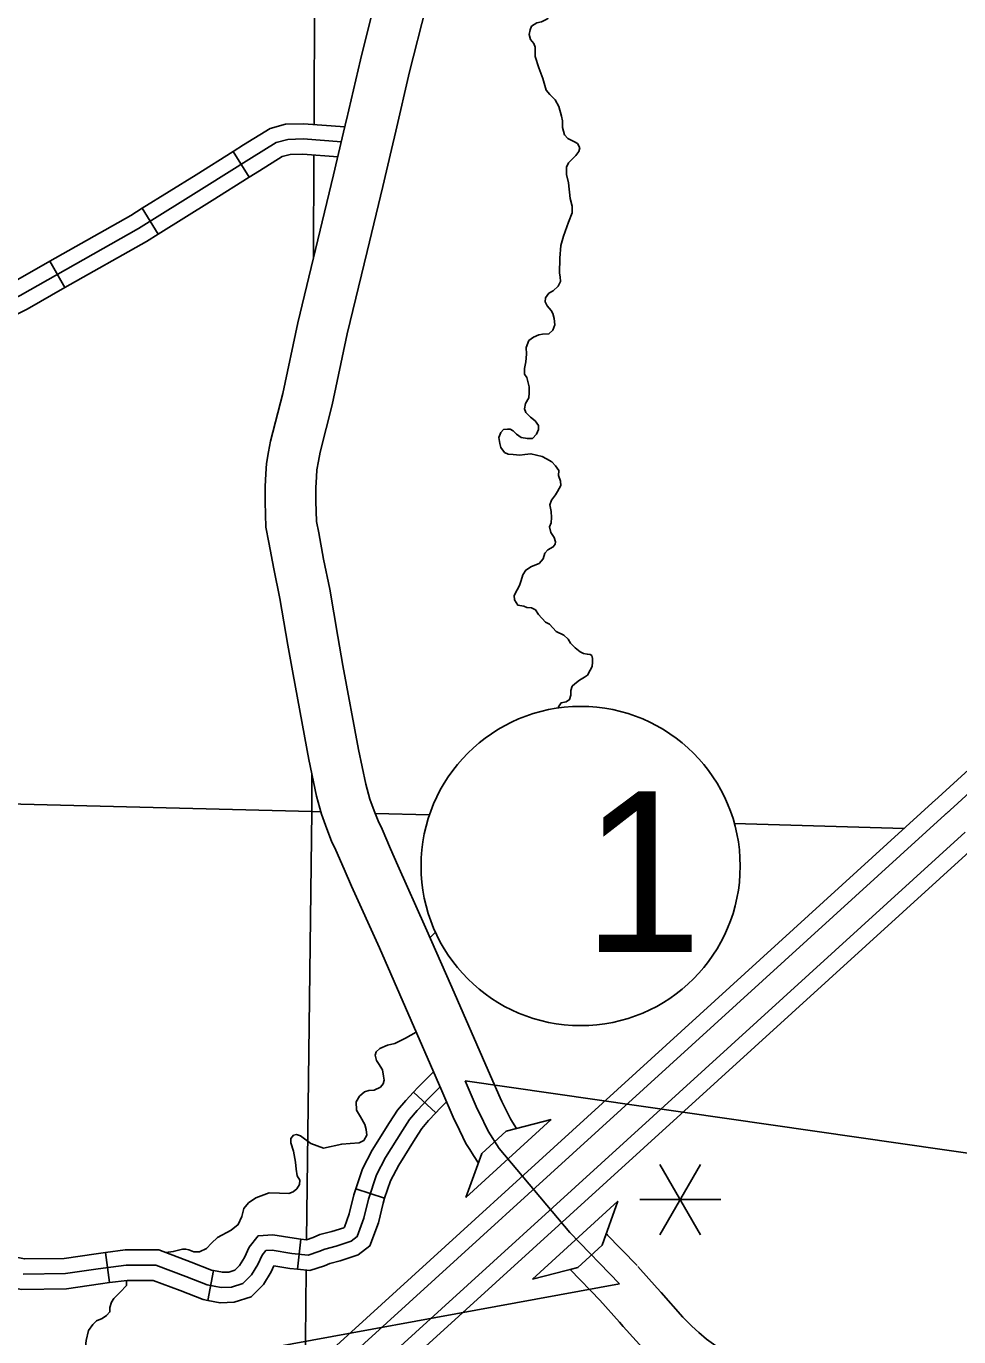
# Model space of a CAD drawing. Extents: x 8749 to 11879, y 13275 to 15339.
# Drawn here: x 10287.3 to 10379.3, y 13923.3 to 14052.6 of the extents above; entities that cross this region are included whole.
import ezdxf

# ---------------------------------------------------------------- set-up
doc = ezdxf.new("R2010")
doc.units = 0
for name, color, linetype in [('21', 7, 'Continuous'), ('Level 10', 7, 'Continuous'), ('Level 19', 7, 'Continuous'), ('Level 32', 7, 'Continuous'), ('Level 35', 7, 'Continuous'), ('Level 4', 7, 'Continuous'), ('Level 42', 7, 'Continuous'), ('Level 45', 7, 'Continuous'), ('Level 48', 7, 'Continuous'), ('R_Draft', 7, 'Continuous')]:
    doc.layers.add(name, color=color, linetype=linetype)

msp = doc.modelspace()

# ---------------------------------------------------------------- linework, layer by layer
at = {"layer": '21'}
msp.add_circle((10342.02, 13969.74), 15.74, dxfattribs=at)
at = {"layer": 'Level 10'}
for points in [[(10331.66, 14095.91), (10330.92, 14092.68), (10330.03, 14088.96), (10329.39, 14086.38), (10327.57, 14078.64), (10325.67, 14070.91), (10325.27, 14069.28), (10324.19, 14064.66), (10323.71, 14062.7), (10321.9, 14055.61), (10320.29, 14049.23), (10318.93, 14043.34)], [(10323.8, 14042.22), (10325.15, 14048.05), (10326.75, 14054.38), (10328.56, 14061.5), (10329.05, 14063.5), (10330.13, 14068.11), (10330.53, 14069.71), (10332.43, 14077.47), (10334.26, 14085.21), (10334.89, 14087.78), (10335.79, 14091.54), (10336.54, 14094.78)], [(10318.93, 14043.35), (10318.51, 14041.54), (10317.64, 14037.92), (10316.09, 14031.51), (10314.11, 14023.32), (10312.64, 14016.35), (10311.44, 14011.65), (10311.24, 14010.59), (10311.04, 14009.44), (10310.96, 14008.43), (10310.9, 14007.16), (10310.89, 14005.64), (10310.98, 14003.17)], [(10315.96, 14003.73), (10315.89, 14005.71), (10315.9, 14007.03), (10315.95, 14008.12), (10316, 14008.82), (10316.15, 14009.68), (10316.32, 14010.55), (10317.51, 14015.21), (10318.99, 14022.21), (10320.95, 14030.33), (10322.5, 14036.75), (10323.37, 14040.39), (10323.8, 14042.21)], [(10310.98, 14003.17), (10311.27, 14001.66), (10311.76, 13999.04), (10312.35, 13996.12), (10313.13, 13991.52), (10313.65, 13988.62), (10315.2, 13980.25), (10315.98, 13976.63), (10316.46, 13974.84), (10316.97, 13973.42), (10317.46, 13972.19), (10317.88, 13971.31), (10318.69, 13969.44), (10319.42, 13967.76), (10322.17, 13961.66), (10324.75, 13955.79), (10328.33, 13947.56)], [(10332.91, 13949.56), (10329.33, 13957.79), (10326.73, 13963.69), (10323.99, 13969.78), (10323.27, 13971.43), (10322.43, 13973.39), (10322.04, 13974.19), (10321.65, 13975.18), (10321.24, 13976.33), (10320.84, 13977.82), (10320.1, 13981.23), (10318.57, 13989.51), (10318.06, 13992.38), (10317.27, 13997.04), (10316.67, 13999.99), (10316.18, 14002.59), (10315.96, 14003.73)], [(10335.7, 13943.85), (10335.29, 13944.47), (10335.09, 13944.8), (10334.26, 13946.53), (10334.08, 13946.88), (10332.91, 13949.56)], [(10328.33, 13947.56), (10329.56, 13944.75), (10329.78, 13944.32), (10330.71, 13942.37), (10331.08, 13941.78), (10331.46, 13941.2), (10331.93, 13940.45)], [(10344.7, 13933.32), (10344.55, 13933.48), (10344.15, 13932.34), (10341.75, 13930.15), (10340.99, 13929.96)], [(10347.59, 13930.33), (10344.55, 13933.48)], [(10340.99, 13929.96), (10343.99, 13926.85)], [(10341, 13929.96), (10341.02, 13929.93)], [(10349.57, 13928.1), (10347.66, 13930.25)], [(10355.92, 13922.02), (10354.45, 13923.08), (10353.67, 13923.74), (10352.99, 13924.35), (10352.1, 13925.26), (10349.95, 13927.68), (10349.56, 13928.11)], [(10343.92, 13926.93), (10345.84, 13924.77)], [(10345.85, 13924.76), (10346.23, 13924.34), (10348.44, 13921.85), (10349.53, 13920.74), (10350.39, 13919.97), (10351.36, 13919.14), (10352.98, 13917.97)]]:
    msp.add_lwpolyline(points, dxfattribs=at)
at = {"layer": 'Level 19'}
for points in [[(10376.93, 13976.16), (10396.18, 13993.73)], [(10397.33, 13992.48), (10378.08, 13974.9)], [(10289.49, 13896.56), (10377.07, 13976.29)], [(10378.3, 13975.11), (10290.63, 13895.31)], [(10292.38, 13893.38), (10379.95, 13973.09)], [(10381.09, 13971.83), (10293.52, 13892.13)]]:
    msp.add_lwpolyline(points, dxfattribs=at)
at = {"layer": 'Level 32'}
for p, q in [((10307.73, 14040.21), (10309.32, 14037.67)), ((10298.78, 14034.61), (10300.36, 14032.06)), ((10289.67, 14029.39), (10291.15, 14026.78)), ((10327.74, 13945.41), (10325.54, 13947.45)), ((10322.69, 13936.97), (10319.85, 13937.92)), ((10314.09, 13929.97), (10314.42, 13932.95)), ((10295.55, 13928.66), (10295.16, 13931.63)), ((10305.24, 13926.89), (10305.81, 13929.84))]:
    msp.add_line(p, q, dxfattribs=at)
for points in [[(10318.77, 14042.64), (10314.69, 14042.95), (10312.92, 14042.9), (10311.39, 14042.48), (10308.75, 14040.85), (10307.73, 14040.21)], [(10307.73, 14040.21), (10304.09, 14037.92), (10298.78, 14034.61)], [(10318.06, 14039.68), (10314.62, 14039.94), (10313.37, 14039.91), (10312.59, 14039.7), (10310.34, 14038.31), (10309.32, 14037.67)], [(10309.32, 14037.67), (10305.68, 14035.37), (10300.36, 14032.06)], [(10298.78, 14034.61), (10297.64, 14033.9), (10289.67, 14029.39)], [(10300.36, 14032.06), (10299.18, 14031.33), (10291.15, 14026.78)], [(10289.67, 14029.39), (10286.03, 14027.32), (10282.28, 14025.49), (10280.58, 14023.74), (10280.38, 14023.48)], [(10291.15, 14026.78), (10287.43, 14024.66), (10284.07, 14023.02), (10282.83, 14021.75), (10282.71, 14021.6)], [(10325.54, 13947.45), (10325.96, 13947.9), (10327.51, 13949.45)], [(10319.85, 13937.92), (10320.5, 13939.88), (10321.47, 13941.73), (10323.18, 13944.46), (10323.95, 13945.65), (10324.78, 13946.63), (10325.54, 13947.45)], [(10327.74, 13945.41), (10328.12, 13945.82), (10328.8, 13946.5)], [(10322.69, 13936.97), (10323.27, 13938.7), (10324.08, 13940.24), (10325.7, 13942.85), (10326.35, 13943.85), (10327.03, 13944.64), (10327.74, 13945.41)], [(10314.09, 13929.97), (10315.3, 13929.84), (10316.75, 13930.31), (10317.27, 13930.55), (10318.3, 13930.8), (10320.09, 13931.39), (10321.23, 13932.27), (10322.08, 13934.56), (10322.53, 13936.48), (10322.69, 13936.97)], [(10314.42, 13932.95), (10314.99, 13932.89), (10315.65, 13933.11), (10316.28, 13933.4), (10317.48, 13933.68), (10318.66, 13934.07), (10318.72, 13934.12), (10319.2, 13935.43), (10319.64, 13937.3), (10319.85, 13937.92)], [(10305.81, 13929.84), (10306.68, 13929.67), (10307.33, 13929.69), (10307.9, 13929.88), (10308.36, 13930.34), (10308.85, 13931.14), (10309.33, 13932.16), (10310.21, 13933.26), (10311.66, 13933.36), (10313.75, 13933.03), (10314.42, 13932.95)], [(10295.16, 13931.63), (10297.1, 13931.88), (10300.4, 13931.88), (10303.6, 13930.67), (10305.62, 13929.87), (10305.81, 13929.84)], [(10285.17, 13931.39), (10287.16, 13931), (10291.08, 13931.04), (10294.24, 13931.51), (10295.16, 13931.63)], [(10305.24, 13926.89), (10306.46, 13926.65), (10307.86, 13926.72), (10309.51, 13927.24), (10310.73, 13928.47), (10311.49, 13929.71), (10311.77, 13930.3), (10313.34, 13930.05), (10314.09, 13929.97)], [(10284.59, 13928.45), (10286.88, 13927.99), (10291.32, 13928.04), (10294.65, 13928.54), (10295.55, 13928.66)], [(10295.55, 13928.66), (10297.29, 13928.88), (10299.85, 13928.88), (10302.52, 13927.87), (10304.77, 13926.98), (10305.24, 13926.89)]]:
    msp.add_lwpolyline(points, dxfattribs=at)
at = {"layer": 'Level 35'}
for points in [[(10337.52, 14050.48), (10337.39, 14050.87), (10337.06, 14051.26), (10336.93, 14051.74), (10337.03, 14052.22), (10337.19, 14052.55), (10337.69, 14052.91), (10338.15, 14052.98), (10338.76, 14053.29), (10338.91, 14053.64), (10338.86, 14053.87), (10338.81, 14054.28), (10338.91, 14054.48), (10339.19, 14054.63), (10339.67, 14054.71), (10339.83, 14054.73), (10340.28, 14055.01), (10340.74, 14055.65), (10340.87, 14056.11), (10341.37, 14057.2), (10341.68, 14058.11)], [(10340.82, 14037.1), (10340.64, 14037.94), (10340.64, 14038.65), (10340.84, 14039.1), (10341.55, 14039.82), (10341.83, 14040.22), (10341.93, 14040.58), (10341.7, 14040.98), (10341.4, 14041.16), (10340.76, 14041.49), (10340.43, 14041.85), (10340.23, 14042.58), (10340.23, 14043.22), (10340.13, 14043.7), (10339.88, 14044.64), (10339.52, 14045.3), (10338.99, 14045.84), (10338.63, 14046.27), (10338.28, 14047.41), (10337.9, 14048.45), (10337.52, 14049.57), (10337.52, 14050.48)], [(10336.96, 14016.99), (10336.73, 14017.92), (10336.5, 14018.23), (10336.48, 14018.81), (10336.6, 14019.47), (10336.68, 14020.21), (10336.65, 14020.89), (10336.91, 14021.55), (10337.36, 14021.91), (10337.9, 14022.14), (10338.25, 14022.19), (10338.89, 14022.21), (10339.29, 14022.6), (10339.47, 14023.1), (10339.42, 14023.74), (10339.29, 14024.22), (10339.12, 14024.53), (10338.73, 14024.98), (10338.51, 14025.39), (10338.56, 14025.77), (10338.89, 14026.23), (10339.32, 14026.46), (10339.8, 14026.94), (10340.03, 14027.37), (10340, 14027.83), (10339.95, 14028.21), (10339.98, 14029.68), (10340.08, 14030.95), (10340.33, 14031.87), (10340.84, 14033.24), (10341.17, 14034.16), (10341.2, 14034.82), (10340.99, 14035.58), (10340.82, 14037.1)], [(10338.23, 14010.12), (10337.11, 14010.39), (10336.53, 14010.34), (10336.04, 14010.26), (10335.36, 14010.31), (10334.88, 14010.36), (10334.52, 14010.52), (10334.14, 14011), (10334.04, 14011.4), (10333.96, 14012.01), (10334.14, 14012.5), (10334.42, 14012.8), (10334.8, 14012.83), (10335.08, 14012.83), (10335.36, 14012.65), (10335.71, 14012.32), (10336.17, 14012.01), (10336.78, 14011.89), (10337.26, 14011.91), (10337.67, 14012.32), (10337.87, 14012.78), (10337.87, 14013.18), (10337.52, 14013.64), (10337.06, 14014), (10336.6, 14014.48), (10336.48, 14014.83), (10336.58, 14015.34), (10336.91, 14015.9), (10336.96, 14016.41), (10336.96, 14016.99)], [(10338.96, 14003.2), (10339.12, 14003.59), (10339.14, 14004.1), (10339.12, 14004.69), (10338.99, 14005.35), (10339.14, 14005.83), (10339.55, 14006.36), (10339.75, 14006.69), (10340.08, 14007.28), (10340.03, 14007.71), (10339.83, 14008.24), (10339.88, 14008.75), (10339.55, 14009.21), (10339.17, 14009.61), (10338.66, 14009.89), (10338.23, 14010.12)], [(10338.56, 13993.79), (10337.87, 13994.56), (10337.57, 13994.99), (10337.16, 13995.2), (10336.7, 13995.25), (10336.43, 13995.37), (10335.82, 13995.47), (10335.51, 13995.98), (10335.46, 13996.41), (10335.77, 13996.97), (10335.99, 13997.41), (10336.15, 13997.89), (10336.32, 13998.46), (10336.63, 13998.93), (10337.16, 13999.28), (10337.92, 13999.56), (10338.33, 14000.05), (10338.48, 14000.58), (10338.79, 14000.91), (10339.32, 14001.21), (10339.5, 14001.47), (10339.55, 14001.72), (10339.42, 14002.13), (10339.09, 14002.64), (10338.96, 14003.2)], [(10339.85, 13985.32), (10339.83, 13985.43), (10340.1, 13985.82), (10340.59, 13985.92), (10340.92, 13986.15), (10341.07, 13986.6), (10341.07, 13987.06), (10341.17, 13987.47), (10341.45, 13987.72), (10341.91, 13988.08), (10342.39, 13988.38), (10342.69, 13988.56), (10342.97, 13989.04), (10343.15, 13989.4), (10343.18, 13989.83), (10343.2, 13990.21), (10343.12, 13990.49), (10342.95, 13990.59), (10342.67, 13990.64), (10342.29, 13990.69), (10341.96, 13990.87), (10341.48, 13991.25), (10341.02, 13991.73), (10340.79, 13992.11), (10340.36, 13992.5), (10339.62, 13992.88), (10338.94, 13993.59), (10338.56, 13993.79)], [(10327.18, 13962.68), (10327.71, 13963.2)], [(10323.69, 13952.25), (10324.73, 13952.77), (10325.81, 13953.35)], [(10319.9, 13945.66), (10319.87, 13946.48), (10320.2, 13947.03), (10320.69, 13947.46), (10321.12, 13947.61), (10321.64, 13947.63), (10322.27, 13947.93), (10322.54, 13948.26), (10322.64, 13948.61), (10322.59, 13949.01), (10322.47, 13949.63), (10322.07, 13950.25), (10321.89, 13950.55), (10321.74, 13951.08), (10321.84, 13951.4), (10322.22, 13951.73), (10322.97, 13952.08), (10323.69, 13952.25)], [(10313.88, 13940.53), (10313.7, 13941.62), (10313.45, 13942.44), (10313.43, 13942.87), (10313.7, 13943.19), (10313.98, 13943.26), (10314.4, 13943.14), (10315.4, 13942.37), (10316.65, 13941.92), (10318.45, 13942.32), (10319.3, 13942.37), (10320.17, 13942.44), (10320.62, 13942.67), (10320.94, 13943.21), (10320.87, 13943.74), (10320.74, 13944.26), (10320.3, 13944.99), (10319.9, 13945.66)], [(10306.2, 13933.11), (10307.54, 13933.83), (10308.24, 13934.38), (10308.61, 13935.16), (10308.81, 13935.98), (10309.26, 13936.51), (10309.98, 13937.03), (10311.31, 13937.51), (10312.31, 13937.48), (10313.23, 13937.43), (10313.68, 13937.61), (10314.03, 13937.91), (10314.3, 13938.33), (10314.33, 13938.76), (10314.05, 13939.18), (10313.95, 13939.86), (10313.88, 13940.53)], [(10301.1, 13931.62), (10301.83, 13931.71), (10302.75, 13931.96), (10303.08, 13931.95), (10303.36, 13931.88), (10303.87, 13931.68), (10304.42, 13931.68), (10305.1, 13932.03), (10305.6, 13932.53), (10306.2, 13933.11)], [(10296.61, 13927.72), (10297.21, 13928.36), (10297.23, 13928.79), (10297.21, 13928.88)], [(10292.36, 13920.04), (10292.66, 13920.88), (10293.11, 13921.7), (10293.26, 13922.95), (10293.46, 13923.93), (10293.91, 13924.53), (10294.26, 13924.9), (10294.81, 13925.12), (10295.24, 13925.4), (10295.59, 13925.77), (10295.59, 13926.2), (10295.74, 13926.72), (10295.96, 13927.1), (10296.28, 13927.4), (10296.61, 13927.72)]]:
    msp.add_lwpolyline(points, dxfattribs=at)
at = {"layer": 'Level 4'}
for points in [[(10317.37, 14205.86), (10317.32, 14193.65), (10317.26, 14186.34), (10315.85, 14082.92), (10315.85, 14081.37), (10315.72, 14042.87)], [(10315.71, 14039.86), (10315.67, 14029.79)], [(10315.5, 13978.84), (10315.49, 13975.11)], [(10261.96, 13976.46), (10315.49, 13975.11)], [(10315.49, 13975.11), (10314.99, 13932.89)], [(10315.49, 13975.11), (10316.38, 13975.08)], [(10321.75, 13974.93), (10327.11, 13974.78)], [(10357.18, 13973.92), (10373.95, 13973.44)], [(10314.96, 13929.87), (10314.84, 13919.64)]]:
    msp.add_lwpolyline(points, dxfattribs=at)
at = {"layer": 'Level 42'}
for p, q in [((10339.13, 13944.74), (10334.66, 13943.58)), ((10334.92, 13940.89), (10339.13, 13944.74)), ((10334.66, 13943.58), (10332.27, 13941.39)), ((10332.27, 13941.39), (10330.71, 13937.04)), ((10330.71, 13937.04), (10334.92, 13940.89)), ((10345.7, 13936.69), (10341.49, 13932.84)), ((10344.14, 13932.34), (10345.7, 13936.69)), ((10341.49, 13932.84), (10337.28, 13928.99)), ((10341.75, 13930.16), (10344.14, 13932.34)), ((10337.28, 13928.99), (10341.75, 13930.16))]:
    msp.add_line(p, q, dxfattribs=at)
at = {"layer": 'Level 45'}
for points in [[(10318.42, 14041.16), (10314.66, 14041.45), (10313.15, 14041.4), (10311.99, 14041.09), (10309.55, 14039.58), (10304.88, 14036.64), (10298.41, 14032.61)], [(10298.41, 14032.61), (10286.73, 14025.99), (10283.17, 14024.26), (10281.71, 14022.74), (10280.6, 14021.37), (10277.93, 14016.92), (10274.87, 14011.63)], [(10324.44, 13943.66), (10325.15, 13944.75), (10325.91, 13945.64), (10327.04, 13946.86), (10328.15, 13947.97)], [(10287.02, 13929.49), (10291.2, 13929.54), (10294.44, 13930.03), (10297.2, 13930.38), (10300.13, 13930.38), (10303.06, 13929.27), (10305.19, 13928.43), (10306.57, 13928.16), (10307.59, 13928.21), (10308.7, 13928.56), (10309.55, 13929.41), (10310.17, 13930.43), (10310.61, 13931.36), (10310.97, 13931.81), (10311.59, 13931.85), (10313.54, 13931.54), (10315.14, 13931.36), (10316.2, 13931.71), (10316.78, 13931.97), (10317.89, 13932.24), (10319.38, 13932.73), (10319.98, 13933.2), (10320.64, 13935), (10321.09, 13936.89), (10321.89, 13939.29), (10322.77, 13940.99), (10324.44, 13943.66)]]:
    msp.add_lwpolyline(points, dxfattribs=at)
at = {"layer": 'Level 48'}
for p, q in [((10353.85, 13940.3), (10349.85, 13933.37)), ((10349.85, 13940.3), (10353.85, 13933.37)), ((10347.85, 13936.84), (10355.85, 13936.84))]:
    msp.add_line(p, q, dxfattribs=at)
at = {"layer": 'R_Draft'}
for p, q in [((11054.48, 13844.3), (10330.62, 13948.56)), ((10340.96, 13933.61), (10333.98, 13941.87)), ((10340.96, 13933.61), (10345.85, 13928.53)), ((10345.85, 13928.53), (9382.65, 13752.53))]:
    msp.add_line(p, q, dxfattribs=at)
msp.add_lwpolyline([(10333.98, 13941.87), (10332.9, 13943.59), (10332.02, 13945.42), (10331.82, 13945.81), (10330.62, 13948.56)], dxfattribs=at)

# ---------------------------------------------------------------- texts
at = {"layer": '21'}
msp.add_text('1', height=15.85, dxfattribs=at).set_placement((10342.21, 13961.25))

doc.saveas('drawing.dxf')
